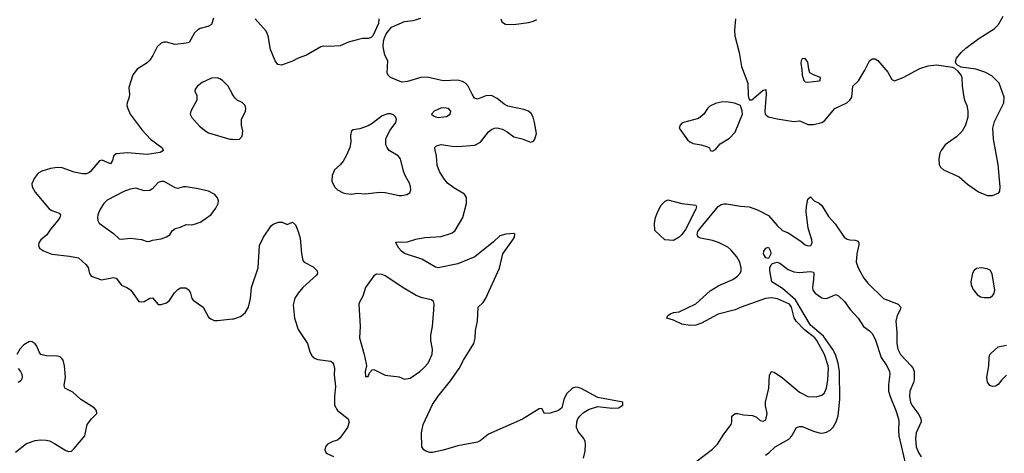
# Model space of a CAD drawing. Header units: inches. Extents: x 1771504 to 1971212, y 471788 to 643615.
# Tile 524 of 587: x 1888480 to 1895514, y 631885 to 634984. Entities that reach past the tile are written whole.
import ezdxf

# ---------------------------------------------------------------- set-up
doc = ezdxf.new("R2010")
doc.units = ezdxf.units.IN
doc.header["$MEASUREMENT"] = 0
doc.layers.add('B8683', color=7, linetype='Continuous')
doc.layers.add('B8693', color=7, linetype='Continuous')

msp = doc.modelspace()

# ---------------------------------------------------------------- linework, layer by layer
at = {"layer": 'B8683', "color": 5}
for points, elevation in [([(1889864.5, 634995.5), (1889850.5, 634949.5), (1889824.9, 634935.1), (1889770, 634922), (1889750, 634909.4), (1889730, 634889.3), (1889690, 634822), (1889670, 634815.6), (1889590, 634806.3), (1889530, 634824), (1889510, 634823.5), (1889490, 634816.8), (1889461.8, 634790), (1889432, 634728), (1889410, 634696), (1889390, 634676), (1889320.4, 634630), (1889288.2, 634590), (1889260.4, 634499.6), (1889264.2, 634450), (1889262.6, 634430), (1889248.4, 634390), (1889246.7, 634370), (1889252, 634350), (1889270.4, 634310), (1889354.7, 634194.7), (1889414.9, 634130), (1889494.9, 634070), (1889506.8, 634050), (1889484.4, 634035.6), (1889390, 634021.2), (1889250, 634032.4), (1889170, 634024.7), (1889150.3, 634009.7), (1889142.4, 633977.6), (1889130, 633954.5), (1889070, 633981.1), (1889050, 633975.6), (1888982.6, 633897.4), (1888970, 633886.3), (1888956.5, 633883.5), (1888930, 633883.5), (1888870, 633894.7), (1888784.7, 633924.7), (1888750, 633927.6), (1888700.4, 633919.6), (1888638.8, 633901.2), (1888612.9, 633887.1), (1888582.6, 633850), (1888567.2, 633810), (1888569.1, 633789.1), (1888590, 633750.6), (1888690, 633633), (1888710, 633620.3), (1888762, 633602), (1888771.3, 633590), (1888766.7, 633570), (1888753.4, 633550), (1888702.2, 633490), (1888674.2, 633445.8), (1888630.3, 633410), (1888617.4, 633390), (1888614, 633370), (1888621.6, 633350), (1888650, 633331.8), (1888710, 633309.1), (1888834.9, 633294.9), (1888901.1, 633281.1), (1888953.8, 633233.8), (1888970, 633213.4), (1888979.5, 633170), (1888990.3, 633150.3), (1889064.8, 633124.8), (1889150, 633140.3), (1889170, 633136.4), (1889207.1, 633087.1), (1889250, 633067.7), (1889274, 633050), (1889330.8, 632970.8), (1889350, 632966.8), (1889370, 632970.8), (1889410, 632994.8), (1889430, 632996), (1889468.5, 632948.5), (1889490, 632947.3), (1889530, 632960.5), (1889550, 632978), (1889587.2, 633032.8), (1889610, 633055.8), (1889630, 633068.2), (1889668, 633068), (1889690.7, 633050), (1889700.5, 633030), (1889710.4, 632990.4), (1889719, 632979), (1889790.3, 632930.3), (1889830, 632858), (1889844.9, 632844.9), (1889870, 632834), (1889893.2, 632833.2), (1890000, 632844.9)], 320), ([(1890000, 634451.3), (1889969.4, 634510), (1889930, 634549.4), (1889910, 634560.9), (1889890, 634569.4), (1889850, 634566.6), (1889784.1, 634535.9), (1889751.3, 634510), (1889732.7, 634487.3), (1889732, 634470), (1889744.7, 634444.7), (1889746, 634410), (1889702.8, 634330), (1889698.8, 634310), (1889710, 634284.7), (1889764.2, 634224.2), (1889810, 634186.4), (1889830, 634175.8), (1889982, 634130), (1890000, 634129.1)], 340), ([(1888450, 631893.2), (1888530, 631955), (1888590, 631975.2), (1888630, 631982), (1888670, 631979.6), (1888693.1, 631973.1), (1888730, 631955.3), (1888810, 631904), (1888830, 631898.8), (1888850, 631901), (1888870, 631918.8), (1888946, 632010), (1888962, 632090), (1888992.3, 632130), (1889032, 632170), (1889029.4, 632190), (1889011.8, 632210), (1888916.9, 632270), (1888860.6, 632320.6), (1888803.7, 632350), (1888797.6, 632370), (1888807, 632430), (1888800.7, 632510), (1888791.6, 632550), (1888782.3, 632562.3), (1888770, 632573.3), (1888750, 632579.7), (1888670, 632580.4), (1888631.8, 632591.8), (1888618.5, 632610), (1888602.7, 632650), (1888590, 632666.6), (1888570, 632681.3), (1888550, 632683), (1888510, 632658.9), (1888482.4, 632630), (1888460.7, 632590)], 320), ([(1888470, 632490.5), (1888486.7, 632470), (1888495.8, 632450), (1888497.6, 632430), (1888492.2, 632410), (1888480.9, 632399.1), (1888468.9, 632391.1)], 320)]:
    msp.add_lwpolyline(points, dxfattribs=dict(at, elevation=elevation))
at = {"layer": 'B8683', "color": 5, "elevation": 340}
msp.add_lwpolyline([(1889490, 633828.5), (1889470, 633820.4), (1889430, 633775.8), (1889410, 633762.2), (1889370, 633760.8), (1889310, 633780.3), (1889270, 633772.8), (1889223.8, 633756.2), (1889106, 633694), (1889082, 633670), (1889054.6, 633630), (1889038.9, 633590), (1889036, 633570), (1889038, 633550), (1889048.7, 633530), (1889150, 633455.3), (1889190, 633417), (1889210, 633414.3), (1889270, 633422.9), (1889350, 633413.6), (1889390, 633398.9), (1889410, 633400.3), (1889430, 633408.7), (1889490, 633418), (1889530, 633432), (1889552.5, 633447.5), (1889570, 633474.9), (1889590, 633492.8), (1889630, 633500.9), (1889670, 633519.6), (1889710, 633518), (1889736.2, 633523.8), (1889770, 633537.6), (1889802.2, 633557.8), (1889848.3, 633591.7), (1889882.5, 633637.5), (1889897.6, 633670), (1889899.5, 633690), (1889892.7, 633710), (1889873.9, 633733.9), (1889830, 633757.8), (1889755.5, 633775.5), (1889670, 633788.7), (1889650, 633788.5), (1889610, 633778.2), (1889590, 633781.2), (1889530, 633819.2), (1889510, 633827.4)], close=True, dxfattribs=at)
at = {"layer": 'B8693', "color": 5}
for points, elevation in [([(1891044.7, 634990), (1891043.6, 634956.4), (1891002, 634870), (1890990, 634858), (1890970, 634848.7), (1890929, 634849), (1890890, 634840.9), (1890830, 634822.4), (1890770, 634796.3), (1890690, 634791.5), (1890650, 634794.7), (1890631.3, 634790), (1890530, 634731.8), (1890470, 634709.7), (1890430, 634688.3), (1890350, 634658.4), (1890324.4, 634664.4), (1890304.5, 634690), (1890271.8, 634770), (1890256, 634870), (1890241.5, 634901.5), (1890161.2, 634990)], 320), ([(1892507.6, 631850), (1892520.7, 631899.3), (1892522.7, 631950), (1892519.2, 631970), (1892510, 631991.6), (1892470, 632040.7), (1892458.5, 632070), (1892461.1, 632110), (1892468.2, 632130), (1892482, 632150), (1892506.1, 632173.9), (1892542.8, 632197.2), (1892610, 632218.4), (1892710, 632206.7), (1892758, 632210), (1892789, 632230), (1892788.7, 632250), (1892610, 632282.9), (1892490, 632347.6), (1892470, 632355.1), (1892450, 632356.3), (1892428.5, 632350), (1892385.3, 632310), (1892366.3, 632270), (1892352.2, 632210), (1892330, 632189.7), (1892270, 632172.6), (1892230, 632169.5), (1892210, 632204), (1892190, 632202.9), (1892071.5, 632128.5), (1891830, 632021), (1891770, 631973.3), (1891750, 631964.5), (1891610, 631938), (1891506.1, 631906.1), (1891430, 631889.7), (1891409.7, 631889.7), (1891380.4, 631900.4), (1891366, 631910), (1891354, 631930), (1891349.7, 632030.3), (1891361.6, 632090), (1891430, 632234), (1891470, 632294), (1891557.3, 632402.7), (1891619.7, 632490), (1891650, 632550.7), (1891725.1, 632670), (1891733.3, 632706.7), (1891736.9, 632763.1), (1891750.9, 632829.1), (1891754.5, 632930), (1891790, 632962.2), (1891810, 632994.3), (1891908.5, 633208.5), (1891932.4, 633310), (1892002.7, 633410), (1892014, 633430), (1892018, 633450), (1892010, 633455.3), (1891951.7, 633451.7), (1891910, 633439.7), (1891864.2, 633395.8), (1891730.6, 633289.4), (1891610, 633239.3), (1891470, 633209.8), (1891450, 633214.5), (1891353.6, 633273.6), (1891230, 633314), (1891206.6, 633330), (1891188, 633350), (1891166, 633390), (1891167.2, 633392.8), (1891183.9, 633396.1), (1891213.3, 633393.3), (1891250, 633397.3), (1891310, 633414.7), (1891373.7, 633426.3), (1891490, 633434.7), (1891550, 633452.9), (1891570, 633461.6), (1891590, 633478.5), (1891645.8, 633570), (1891670.8, 633670), (1891672.4, 633712.4), (1891656.6, 633736.6), (1891581.2, 633781.2), (1891536.7, 633816.8), (1891509.8, 633850), (1891479.3, 633899.3), (1891463.5, 633943.5), (1891458, 634010), (1891448.2, 634051.8), (1891446.3, 634070), (1891456.6, 634083.4), (1891490, 634091.3), (1891570, 634079.7), (1891610, 634078.9), (1891732.2, 634087.8), (1891771.3, 634108.7), (1891830, 634181.7), (1891850, 634198.3), (1891871.9, 634208.1), (1891890, 634210.2), (1891930, 634202), (1891963.1, 634183.1), (1892010, 634146.7), (1892070, 634133.1), (1892130, 634108.7), (1892150, 634115.5), (1892160.5, 634130), (1892170.8, 634170), (1892158.4, 634250), (1892147.3, 634287.3), (1892132.8, 634312.8), (1892115.1, 634330), (1892081.8, 634341.8), (1891966.9, 634366.9), (1891941.3, 634381.3), (1891890, 634422), (1891850, 634443), (1891810, 634438.9), (1891750, 634416.9), (1891730, 634424), (1891711.2, 634451.2), (1891684.1, 634510), (1891665.7, 634530), (1891642.8, 634542.8), (1891610, 634551.2), (1891506.1, 634546.1), (1891390, 634573.5), (1891346, 634570), (1891250, 634541.3), (1891210, 634536.9), (1891129.3, 634570), (1891109.4, 634590), (1891105.4, 634605.4), (1891109.4, 634690), (1891089.4, 634730), (1891077.2, 634790), (1891079, 634830), (1891086.3, 634853.7), (1891097.2, 634882.8), (1891135.3, 634930), (1891230, 634970.8), (1891290, 634979.1), (1891345.8, 634994.2)], 320), ([(1891917.1, 634990), (1891923.8, 634970), (1891950, 634952.4), (1892010.3, 634950.3), (1892115.2, 634964.8), (1892150, 634974), (1892173.6, 634986.4)], 320), ([(1893592.3, 634990), (1893586, 634910), (1893589.2, 634870), (1893619, 634750), (1893636.5, 634650), (1893682.6, 634530), (1893683, 634443), (1893690, 634412), (1893710, 634410.7), (1893790, 634480.5), (1893810, 634484.7), (1893812.6, 634452.6), (1893801.8, 634330), (1893805.3, 634310), (1893816.1, 634296.1), (1893830, 634288.9), (1893890, 634274.9), (1894010, 634256.1), (1894050, 634260.2), (1894070, 634255.2), (1894110, 634234.6), (1894150, 634234.3), (1894210, 634248.9), (1894230, 634261.7), (1894302, 634350), (1894387.6, 634390), (1894411.1, 634410), (1894424.7, 634430), (1894431.6, 634510), (1894472.8, 634547.2), (1894517.1, 634622.8), (1894550, 634690.7), (1894570, 634705.5), (1894590, 634705.5), (1894610, 634693), (1894681.6, 634610), (1894710, 634556), (1894728.3, 634548.3), (1894790, 634570.3), (1894910, 634634.7), (1894970, 634654.9), (1895030, 634660.9), (1895144.5, 634644.5), (1895158, 634638), (1895178.5, 634618.5), (1895205.8, 634585.8), (1895210, 634572), (1895212.4, 634510), (1895223.6, 634430), (1895228.2, 634408.2), (1895245.7, 634370), (1895253.3, 634333.3), (1895251.9, 634288.1), (1895237, 634230), (1895212.1, 634187.9), (1895172.7, 634147.3), (1895091.7, 634090), (1895062.6, 634050), (1895053.4, 634030), (1895045, 633990), (1895049.2, 633949.2), (1895057.6, 633930), (1895079.1, 633910), (1895190, 633860.3), (1895250, 633808.5), (1895330, 633753.7), (1895390, 633728.7), (1895430, 633728.5), (1895474.3, 633745.7), (1895480.7, 633759.3), (1895483.6, 633790), (1895469.6, 633950), (1895437, 634130), (1895432.3, 634210), (1895442.5, 634257.5), (1895509, 634390), (1895513.2, 634430), (1895477.2, 634530), (1895423.3, 634583.3), (1895374, 634610), (1895310, 634631.6), (1895205.6, 634645.6), (1895179, 634659), (1895168.7, 634668.7), (1895164, 634684), (1895173.2, 634710), (1895205.2, 634750), (1895238.3, 634781.7), (1895331.3, 634848.7), (1895442, 634918), (1895472.7, 634950), (1895505.2, 635010)], 320), ([(1890000, 634129.1), (1890030, 634127.7), (1890050, 634130.8), (1890070, 634152), (1890073.4, 634186.6), (1890065.4, 634230), (1890065.4, 634270), (1890092.1, 634330), (1890096, 634350), (1890091.1, 634370), (1890070, 634391.2), (1890032.7, 634410), (1890021, 634421), (1890000.7, 634450), (1890000, 634451.3)], 340), ([(1893310, 631824.1), (1893430, 631915), (1893465.5, 631950), (1893510, 632022.3), (1893561.7, 632090), (1893568.3, 632110), (1893567.8, 632150), (1893590, 632168.4), (1893610, 632170.2), (1893650, 632159.1), (1893714.7, 632154.7), (1893743.4, 632143.4), (1893770, 632118.8), (1893790, 632113.4), (1893810, 632124), (1893819.6, 632170), (1893806.9, 632226.9), (1893808.3, 632250), (1893832.1, 632350), (1893835.6, 632444.4), (1893849.6, 632470.3), (1893870, 632464.9), (1893930, 632424), (1894050, 632320.8), (1894110, 632290.2), (1894170, 632287.9), (1894210, 632300.7), (1894230, 632318), (1894244.3, 632350), (1894252.9, 632410), (1894257.7, 632490), (1894254.7, 632510), (1894228.2, 632590), (1894174.3, 632690), (1894160.6, 632710), (1894086.6, 632766.6), (1894026.8, 632830), (1894013.2, 632853.2), (1893993.1, 632930), (1893978, 632950), (1893892.9, 632990), (1893850, 632995.7), (1893808, 632991.9), (1893632.9, 632930), (1893590, 632910.5), (1893470, 632878.4), (1893350, 632814.2), (1893310, 632801), (1893270, 632799.1), (1893210, 632808.9), (1893150, 632836), (1893104, 632850), (1893109.3, 632870), (1893130, 632882.8), (1893150, 632890.6), (1893190, 632896.3), (1893310, 632953.1), (1893413.5, 633046.5), (1893475.2, 633084.8), (1893573.7, 633126.3), (1893608.7, 633151.3), (1893626.6, 633173.4), (1893633.3, 633190), (1893633.7, 633210), (1893623.8, 633250), (1893603.1, 633290), (1893560.3, 633340.3), (1893537.5, 633357.5), (1893470.9, 633390.9), (1893430, 633404.9), (1893343.2, 633423.2), (1893328.1, 633430), (1893321.3, 633441.3), (1893319, 633450), (1893325.3, 633470), (1893338.7, 633490), (1893470, 633648.4), (1893490, 633662.9), (1893510, 633669.1), (1893530, 633668.4), (1893630, 633650.7), (1893690, 633645.5), (1893750, 633625.2), (1893830, 633583.6), (1893890, 633513.1), (1893930, 633478.5), (1893970, 633461.6), (1894061, 633401), (1894090, 633375.3), (1894113.2, 633366.8), (1894130.6, 633369.4), (1894141.1, 633390), (1894139.7, 633410), (1894113.4, 633493.4), (1894099.3, 633610), (1894099.7, 633650), (1894110, 633700.7), (1894130, 633718.8), (1894155.5, 633690), (1894190, 633673.4), (1894210, 633657), (1894258.2, 633578.2), (1894305.9, 633525.9), (1894370.3, 633430), (1894390, 633416.5), (1894410, 633410.2), (1894448, 633408), (1894470, 633400.5), (1894475.3, 633390), (1894474.5, 633374.5), (1894459.7, 633310), (1894456.5, 633250), (1894469.2, 633210), (1894510, 633136.5), (1894539.7, 633099.7), (1894650, 632990.2), (1894754.9, 632950), (1894773.7, 632930), (1894769, 632910), (1894748.4, 632870), (1894738.2, 632830), (1894745.2, 632750), (1894745.8, 632670), (1894754, 632630), (1894771, 632590), (1894847.5, 632510), (1894862.3, 632490), (1894868.5, 632470), (1894870.2, 632410), (1894865.8, 632390), (1894837.6, 632330), (1894835.3, 632290), (1894843.5, 632250), (1894852.3, 632230), (1894903.2, 632163.2), (1894918.2, 632130), (1894919, 632110), (1894884.4, 632030), (1894878.1, 631990), (1894884.7, 631930), (1894899.5, 631890), (1894920, 631860)], 280), ([(1890000, 632844.9), (1890010, 632846), (1890057.4, 632862.6), (1890090.8, 632889.2), (1890113.7, 632930), (1890128.9, 632991.1), (1890137.2, 633070), (1890184.4, 633210), (1890193.6, 633370), (1890222, 633430), (1890277.2, 633510), (1890290, 633522.8), (1890330, 633537.3), (1890355.9, 633535.9), (1890390, 633521), (1890430, 633538), (1890450, 633518), (1890470, 633471), (1890482.6, 633422.6), (1890492.4, 633312.4), (1890502.8, 633262.8), (1890513.4, 633250), (1890577.6, 633217.6), (1890606, 633190), (1890608, 633170), (1890601.3, 633158.7), (1890503.1, 633070), (1890469.1, 633030), (1890446.4, 632993.6), (1890434.8, 632945.2), (1890443.6, 632850), (1890469.2, 632769.2), (1890536.5, 632670), (1890553.1, 632610), (1890570, 632579.3), (1890590, 632562), (1890610, 632554.3), (1890702.2, 632542.2), (1890714.7, 632534.7), (1890722.2, 632522.2), (1890728, 632490), (1890726.2, 632446.2), (1890737.2, 632362.8), (1890728, 632290), (1890729.3, 632229.3), (1890750.3, 632190), (1890826, 632130), (1890832.8, 632107.2), (1890822, 632070), (1890767.6, 631992.4), (1890750, 631979.6), (1890718, 631970), (1890678.8, 631950), (1890664, 631930), (1890658.8, 631910), (1890670, 631886.8), (1890721.6, 631861.6)], 320), ([(1893808.5, 631871.5), (1893832.6, 631887.4), (1893875.8, 631930), (1893974.9, 631985.1), (1893995.4, 632010), (1894030, 632070.3), (1894050, 632077.3), (1894070, 632076.5), (1894150, 632042), (1894190, 632031.3), (1894210.8, 632029.2), (1894243.1, 632036.9), (1894269.7, 632050.3), (1894290, 632070.6), (1894313.5, 632110), (1894326.3, 632153.7), (1894337.7, 632270), (1894336.9, 632470), (1894327.3, 632530), (1894307.3, 632590), (1894287.5, 632627.5), (1894221.9, 632721.9), (1894130, 632800.2), (1894021.7, 632981.7), (1893930, 633062.7), (1893852.3, 633110), (1893838.9, 633190), (1893839.3, 633210), (1893847.2, 633232.8), (1893858.3, 633241.7), (1893890, 633250.3), (1893910, 633244.2), (1893970, 633199.5), (1894010, 633181.3), (1894050, 633177), (1894130, 633184.4), (1894150, 633178.8), (1894153.4, 633170), (1894151.5, 633128.5), (1894142.4, 633070), (1894146, 633050), (1894162, 633030), (1894210, 632996.3), (1894230, 632990.8), (1894250, 632994.8), (1894310, 633020.7), (1894330, 633010.8), (1894372.2, 632970), (1894411.5, 632911.5), (1894470.2, 632850.2), (1894508.2, 632790), (1894550, 632760.4), (1894570, 632740.5), (1894590, 632700.5), (1894633.4, 632570), (1894674.2, 632510), (1894693.5, 632470), (1894696.1, 632450), (1894685.5, 632374.5), (1894686.8, 632330), (1894697.8, 632290), (1894739.8, 632190), (1894757, 632130), (1894760.5, 632110), (1894756.6, 632050), (1894759.8, 632010), (1894810, 631795.8)], 260), ([(1895530, 632444.2), (1895494.9, 632410), (1895470, 632376.9), (1895450, 632363.5), (1895430, 632362), (1895410, 632369.7), (1895393.1, 632393.1), (1895387.7, 632430), (1895403.1, 632510), (1895406.5, 632570), (1895410.8, 632590), (1895419, 632601), (1895470, 632645.2), (1895530, 632656.9)], 280)]:
    msp.add_lwpolyline(points, dxfattribs=dict(at, elevation=elevation))
for points, elevation in [([(1894090, 634706.6), (1894070, 634705.2), (1894061.6, 634690), (1894059.5, 634670), (1894068.2, 634630), (1894068.6, 634588.6), (1894082, 634550), (1894090, 634540.7), (1894110, 634537.3), (1894190, 634546), (1894199, 634550), (1894201.2, 634570), (1894149.4, 634589.4), (1894125.4, 634605.4), (1894116.2, 634630), (1894110, 634681.2)], 340), ([(1891510, 634355.1), (1891488.2, 634351.8), (1891441, 634330), (1891421, 634310), (1891436.3, 634296.3), (1891451.3, 634290), (1891470, 634285.7), (1891510, 634288.7), (1891530, 634293.4), (1891555.1, 634310), (1891559.5, 634330), (1891544, 634350)], 340), ([(1893530, 634396.2), (1893490, 634395.6), (1893450, 634385.6), (1893410, 634366.6), (1893393.4, 634350), (1893367.7, 634310), (1893330, 634277), (1893222, 634250), (1893210, 634244), (1893198.8, 634230), (1893191.3, 634210), (1893250, 634126), (1893266, 634110), (1893290, 634099.3), (1893348.9, 634088.9), (1893394.4, 634074.4), (1893407.1, 634067.1), (1893412, 634050), (1893430, 634045.5), (1893450, 634056), (1893483.5, 634096.5), (1893550, 634138.4), (1893590, 634179.6), (1893642.7, 634310), (1893642, 634330), (1893628, 634370), (1893587, 634387)], 320), ([(1891130, 634312.4), (1891110, 634311.1), (1891070, 634298), (1890998.8, 634241.2), (1890970, 634225.1), (1890910, 634205.1), (1890862.8, 634197.2), (1890850.9, 634189.1), (1890842.8, 634157.2), (1890846, 634110), (1890838.7, 634070), (1890812.8, 634010), (1890790, 633971.8), (1890770, 633945.6), (1890728.4, 633910), (1890712, 633870), (1890710.3, 633830), (1890730, 633790.5), (1890750, 633767), (1890790, 633746), (1890810, 633741.7), (1890850, 633736.9), (1890890, 633743.2), (1890950, 633739.1), (1891050.3, 633750.3), (1891090, 633748.5), (1891190, 633728.2), (1891210, 633728), (1891244.8, 633735.2), (1891269, 633750), (1891274.5, 633770), (1891271.8, 633790), (1891267, 633810), (1891233.6, 633870), (1891221.4, 633901.4), (1891200.7, 633990), (1891183.7, 634010), (1891120.5, 634050), (1891104, 634070), (1891095.1, 634090), (1891095.6, 634130), (1891102.2, 634150), (1891126.2, 634193.8), (1891166, 634250), (1891171.2, 634270), (1891163.6, 634290), (1891150, 634303.6)], 340), ([(1893150, 633406.6), (1893089.6, 633410), (1893016.6, 633476.6), (1893014.2, 633530), (1893022.8, 633570), (1893041.3, 633618.7), (1893062.5, 633657.5), (1893090, 633686.5), (1893110, 633697), (1893211.2, 633671.2), (1893310, 633658.4), (1893313.7, 633650), (1893310, 633629.7), (1893236.5, 633483.5), (1893211, 633449), (1893190, 633429.1)], 280), ([(1893830, 633277), (1893810, 633281.6), (1893794, 633310), (1893796, 633330), (1893810, 633351.3), (1893830, 633358.8), (1893843, 633330), (1893846.4, 633310)], 260), ([(1895350, 633209.5), (1895314, 633206), (1895296, 633190), (1895287.3, 633172.7), (1895274, 633110), (1895276.3, 633090), (1895290, 633056), (1895319.9, 633019.9), (1895343.4, 633003.4), (1895370, 632998), (1895410, 632999.1), (1895430, 633010.8), (1895442, 633030), (1895447, 633050), (1895427.8, 633167.8), (1895413.1, 633193.1), (1895390, 633204.5)], 320), ([(1891030, 633164.2), (1891010, 633153.6), (1890950.2, 633069.8), (1890931, 633009), (1890909.1, 632970.9), (1890903.2, 632950), (1890911.8, 632790), (1890907.4, 632710), (1890942, 632590), (1890956, 632524), (1890958, 632510), (1890947.7, 632470), (1890950, 632434), (1890970, 632434), (1890979, 632461), (1890998, 632482), (1891010, 632484.7), (1891090, 632444), (1891190, 632430.8), (1891230, 632414.8), (1891270, 632422), (1891339.3, 632470), (1891370, 632498), (1891396.9, 632530), (1891425.6, 632594.4), (1891429.7, 632630), (1891417.6, 632690), (1891416.4, 632730), (1891428.6, 632790), (1891439.7, 632910), (1891441.6, 632950), (1891437, 632970), (1891421, 632981), (1891355.2, 632995.2), (1891313.1, 633013.1), (1891224.1, 633064.1), (1891090, 633153.3), (1891070, 633162.4)], 340)]:
    msp.add_lwpolyline(points, close=True, dxfattribs=dict(at, elevation=elevation))

doc.saveas('drawing.dxf')
